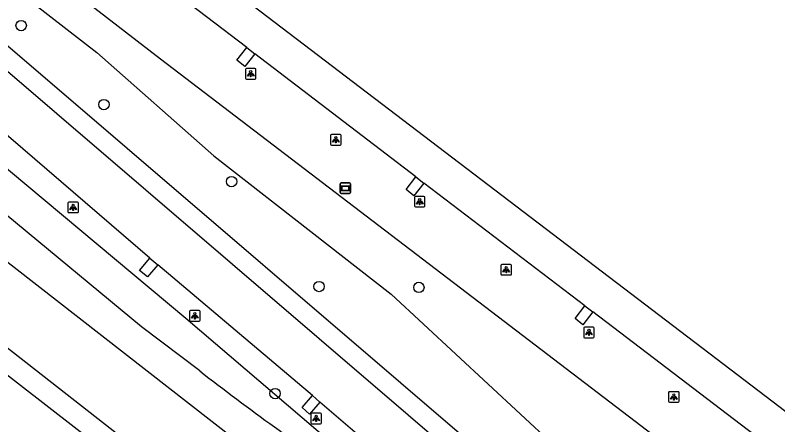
# Model space of a CAD drawing. Extents: x 157466 to 158888, y 383063 to 384677.
# Drawn here: x 158744.1 to 158815.9, y 383879.3 to 383917.9 of the extents above; entities that cross this region are included whole.
import ezdxf

# ---------------------------------------------------------------- set-up
doc = ezdxf.new("R2010")
doc.units = 0
for name, color, linetype in [('IMGEO_Berm_groen', 7, 'Continuous'), ('IMGEO_Boom', 7, 'Continuous'), ('IMGEO_Groenvoorziening', 7, 'Continuous'), ('IMGEO_Lichtpunt', 7, 'Continuous'), ('IMGEO_Rijbaan_lokaal_open', 7, 'Continuous'), ('IMGEO_Rijbaan_regionaal_gesloten', 7, 'Continuous'), ('IMGEO_Verklikker', 7, 'Continuous')]:
    doc.layers.add(name, color=color, linetype=linetype)

msp = doc.modelspace()

# ---------------------------------------------------------------- linework, layer by layer
at = {"layer": 'IMGEO_Berm_groen'}
for points in [[(158592.611, 384040.389), (158603.062, 384030.855), (158618.866, 384015.449), (158635.636, 383999.852), (158649.831, 383987.309), (158652.615, 383984.75), (158679.212, 383960.296), (158710.199, 383932.348), (158724.684, 383919.418), (158740.159, 383906.053), (158760.166, 383889.359), (158776.714, 383875.229), (158792.553, 383860.857)], [(158564.348, 384032.052), (158585.348, 384010.678), (158589.846, 384006.513), (158595.875, 384001.543), (158606.237, 383993.699), (158616.579, 383985.612), (158635.376, 383970.915), (158654.191, 383956.204), (158678.1, 383937.509), (158694.724, 383924.511), (158711.994, 383911.008), (158717.008, 383907.087), (158725.26, 383900.681), (158756.19, 383876.531), (158756.88, 383876.013), (158756.965, 383875.793), (158757.55, 383874.435), (158757.869, 383872.031), (158759.488, 383870.539), (158762.98, 383874.478), (158764.514, 383873.194), (158785.996, 383854.136), (158797.607, 383845.775)], [(158851.178, 383841.957), (158827.197, 383860.786), (158757.791, 383913.745), (158703.439, 383955.63), (158687.181, 383968.159)], [(158803.078, 383861.626), (158801.346, 383864.109), (158799.43, 383866.26), (158797.208, 383868.573), (158795.15, 383870.564), (158793.425, 383872.101), (158741.588, 383916.477), (158714.679, 383940.009), (158701.387, 383952.981), (158687.372, 383967.73)], [(158718.045, 383941.66), (158738.186, 383924.925), (158751.782, 383914.377), (158762.813, 383904.622), (158779.506, 383891.614), (158797.789, 383874.658), (158800.889, 383871.978), (158806.992, 383867.33), (158816.65, 383860.455), (158822.055, 383856.403), (158845.271, 383836.873)]]:
    msp.add_lwpolyline(points, dxfattribs=at)
at = {"layer": 'IMGEO_Boom'}
for centre in [(158744.645, 383916.899), (158752.446, 383909.461), (158764.477, 383902.208), (158772.713, 383892.33), (158782.122, 383892.251), (158768.568, 383882.248)]:
    msp.add_circle(centre, 0.489, dxfattribs=at)
at = {"layer": 'IMGEO_Groenvoorziening'}
for points in [[(158793.682, 383859.501), (158793.062, 383859.948), (158789.551, 383858.63), (158744, 383894.134), (158691.084, 383935.378), (158689.228, 383936.825), (158643.377, 383975.29), (158640.762, 383977.484), (158616.14, 384000.246), (158599.479, 384016.092), (158578.485, 384037.134), (158575.646, 384040.554)], [(158761.47, 383884.391), (158755.991, 383888.55), (158732.407, 383908.033), (158718.395, 383919.269), (158708.554, 383927.752), (158693.909, 383939.604), (158683.242, 383948.763), (158672.183, 383957.059), (158661.632, 383965.549), (158649.669, 383976.374), (158646.976, 383978.974), (158641.318, 383984.436), (158625.573, 384000), (158618.774, 384007.282)]]:
    msp.add_lwpolyline(points, dxfattribs=at)
msp.add_arc((158923.906, 384093.871), 265.08, 232.20921, 236.01281, dxfattribs=at)
at = {"layer": 'IMGEO_Lichtpunt'}
for p, q in [((158765.777, 383912.765), (158765.777, 383911.958)), ((158765.777, 383912.765), (158765.777, 383911.958)), ((158766.679, 383912.86), (158765.871, 383912.86)), ((158766.679, 383912.86), (158765.871, 383912.86)), ((158766.773, 383911.958), (158766.773, 383912.765)), ((158766.773, 383911.958), (158766.773, 383912.765)), ((158765.871, 383911.864), (158766.679, 383911.864)), ((158765.871, 383911.864), (158766.679, 383911.864)), ((158773.804, 383906.555), (158773.804, 383905.748)), ((158773.804, 383906.555), (158773.804, 383905.748)), ((158774.706, 383906.65), (158773.898, 383906.65)), ((158774.706, 383906.65), (158773.898, 383906.65)), ((158774.8, 383905.748), (158774.8, 383906.555)), ((158774.8, 383905.748), (158774.8, 383906.555)), ((158773.898, 383905.654), (158774.706, 383905.654)), ((158773.898, 383905.654), (158774.706, 383905.654)), ((158781.701, 383900.724), (158781.701, 383899.917)), ((158781.701, 383900.724), (158781.701, 383899.917)), ((158782.603, 383900.819), (158781.795, 383900.819)), ((158782.603, 383900.819), (158781.795, 383900.819)), ((158782.697, 383899.917), (158782.697, 383900.724)), ((158782.697, 383899.917), (158782.697, 383900.724)), ((158749.045, 383900.19), (158749.045, 383899.383)), ((158749.045, 383900.19), (158749.045, 383899.383)), ((158749.947, 383900.285), (158749.139, 383900.285)), ((158749.947, 383900.285), (158749.139, 383900.285)), ((158750.041, 383899.383), (158750.041, 383900.19)), ((158750.041, 383899.383), (158750.041, 383900.19)), ((158749.139, 383899.289), (158749.947, 383899.289)), ((158749.139, 383899.289), (158749.947, 383899.289)), ((158781.795, 383899.823), (158782.603, 383899.823)), ((158781.795, 383899.823), (158782.603, 383899.823)), ((158789.856, 383894.32), (158789.856, 383893.513)), ((158789.856, 383894.32), (158789.856, 383893.513)), ((158790.758, 383894.415), (158789.95, 383894.415)), ((158790.758, 383894.415), (158789.95, 383894.415)), ((158790.852, 383893.513), (158790.852, 383894.32)), ((158790.852, 383893.513), (158790.852, 383894.32)), ((158789.95, 383893.419), (158790.758, 383893.419)), ((158789.95, 383893.419), (158790.758, 383893.419)), ((158760.506, 383889.979), (158760.506, 383889.172)), ((158760.506, 383889.979), (158760.506, 383889.172)), ((158761.408, 383890.074), (158760.6, 383890.074)), ((158761.408, 383890.074), (158760.6, 383890.074)), ((158761.502, 383889.172), (158761.502, 383889.979)), ((158761.502, 383889.172), (158761.502, 383889.979)), ((158760.6, 383889.078), (158761.408, 383889.078)), ((158760.6, 383889.078), (158761.408, 383889.078)), ((158798.554, 383888.506), (158797.746, 383888.506)), ((158798.554, 383888.506), (158797.746, 383888.506)), ((158797.652, 383888.411), (158797.652, 383887.604)), ((158797.652, 383888.411), (158797.652, 383887.604)), ((158798.648, 383887.604), (158798.648, 383888.411)), ((158798.648, 383887.604), (158798.648, 383888.411)), ((158797.746, 383887.51), (158798.554, 383887.51)), ((158797.746, 383887.51), (158798.554, 383887.51)), ((158805.643, 383882.337), (158805.643, 383881.53)), ((158805.643, 383882.337), (158805.643, 383881.53)), ((158806.545, 383882.432), (158805.737, 383882.432)), ((158806.545, 383882.432), (158805.737, 383882.432)), ((158806.639, 383881.53), (158806.639, 383882.337)), ((158806.639, 383881.53), (158806.639, 383882.337)), ((158805.737, 383881.436), (158806.545, 383881.436)), ((158805.737, 383881.436), (158806.545, 383881.436)), ((158771.937, 383880.319), (158771.937, 383879.512)), ((158771.937, 383880.319), (158771.937, 383879.512)), ((158772.839, 383880.414), (158772.031, 383880.414)), ((158772.839, 383880.414), (158772.031, 383880.414)), ((158772.933, 383879.512), (158772.933, 383880.319)), ((158772.933, 383879.512), (158772.933, 383880.319)), ((158772.031, 383879.418), (158772.839, 383879.418)), ((158772.031, 383879.418), (158772.839, 383879.418))]:
    msp.add_line(p, q, dxfattribs=at)
for points in [[(158766.151, 383912.429), (158766.19, 383912.401), (158766.002, 383912.139), (158765.964, 383912.166), (158766.151, 383912.429)], [(158766.253, 383912.381), (158766.3, 383912.381), (158766.3, 383912.059), (158766.253, 383912.059), (158766.253, 383912.381)], [(158766.363, 383912.401), (158766.401, 383912.428), (158766.588, 383912.166), (158766.549, 383912.138), (158766.363, 383912.401)], [(158774.178, 383906.219), (158774.217, 383906.191), (158774.029, 383905.929), (158773.991, 383905.956), (158774.178, 383906.219)], [(158774.28, 383906.171), (158774.327, 383906.171), (158774.327, 383905.849), (158774.28, 383905.849), (158774.28, 383906.171)], [(158774.39, 383906.191), (158774.428, 383906.218), (158774.615, 383905.956), (158774.576, 383905.928), (158774.39, 383906.191)], [(158782.075, 383900.388), (158782.114, 383900.36), (158781.926, 383900.098), (158781.888, 383900.125), (158782.075, 383900.388)], [(158782.177, 383900.34), (158782.224, 383900.34), (158782.224, 383900.018), (158782.177, 383900.018), (158782.177, 383900.34)], [(158782.287, 383900.36), (158782.325, 383900.387), (158782.512, 383900.125), (158782.473, 383900.097), (158782.287, 383900.36)], [(158749.419, 383899.854), (158749.458, 383899.826), (158749.27, 383899.564), (158749.232, 383899.591), (158749.419, 383899.854)], [(158749.521, 383899.806), (158749.568, 383899.806), (158749.568, 383899.484), (158749.521, 383899.484), (158749.521, 383899.806)], [(158749.631, 383899.826), (158749.669, 383899.853), (158749.856, 383899.591), (158749.817, 383899.563), (158749.631, 383899.826)], [(158790.23, 383893.984), (158790.269, 383893.956), (158790.081, 383893.694), (158790.043, 383893.721), (158790.23, 383893.984)], [(158790.332, 383893.936), (158790.379, 383893.936), (158790.379, 383893.614), (158790.332, 383893.614), (158790.332, 383893.936)], [(158790.442, 383893.956), (158790.48, 383893.983), (158790.667, 383893.721), (158790.628, 383893.693), (158790.442, 383893.956)], [(158760.88, 383889.643), (158760.919, 383889.615), (158760.731, 383889.353), (158760.693, 383889.38), (158760.88, 383889.643)], [(158760.982, 383889.595), (158761.029, 383889.595), (158761.029, 383889.273), (158760.982, 383889.273), (158760.982, 383889.595)], [(158761.092, 383889.615), (158761.13, 383889.642), (158761.317, 383889.38), (158761.278, 383889.352), (158761.092, 383889.615)], [(158798.026, 383888.075), (158798.065, 383888.047), (158797.877, 383887.785), (158797.839, 383887.812), (158798.026, 383888.075)], [(158798.128, 383888.027), (158798.175, 383888.027), (158798.175, 383887.705), (158798.128, 383887.705), (158798.128, 383888.027)], [(158798.238, 383888.047), (158798.276, 383888.074), (158798.463, 383887.812), (158798.424, 383887.784), (158798.238, 383888.047)], [(158806.017, 383882.001), (158806.056, 383881.973), (158805.868, 383881.711), (158805.83, 383881.738), (158806.017, 383882.001)], [(158806.229, 383881.973), (158806.267, 383882), (158806.454, 383881.738), (158806.415, 383881.71), (158806.229, 383881.973)], [(158806.119, 383881.953), (158806.166, 383881.953), (158806.166, 383881.631), (158806.119, 383881.631), (158806.119, 383881.953)], [(158772.311, 383879.983), (158772.35, 383879.955), (158772.162, 383879.693), (158772.124, 383879.72), (158772.311, 383879.983)], [(158772.413, 383879.935), (158772.46, 383879.935), (158772.46, 383879.613), (158772.413, 383879.613), (158772.413, 383879.935)], [(158772.523, 383879.955), (158772.561, 383879.982), (158772.748, 383879.72), (158772.709, 383879.692), (158772.523, 383879.955)]]:
    msp.add_lwpolyline(points, dxfattribs=at)
for centre in [(158766.276, 383912.563), (158774.303, 383906.353), (158749.544, 383899.988), (158782.2, 383900.522), (158790.355, 383894.118), (158761.005, 383889.777), (158798.151, 383888.209), (158806.142, 383882.135), (158772.436, 383880.117)]:
    msp.add_circle(centre, 0.0994, dxfattribs=at)
for centre, start, end in [((158765.871, 383912.765), 90, 180), ((158765.871, 383912.765), 90, 180), ((158766.679, 383912.765), 0, 90), ((158766.679, 383912.765), 0, 90), ((158765.871, 383911.958), 180, 270), ((158765.871, 383911.958), 180, 270), ((158766.679, 383911.958), 270, 0), ((158766.679, 383911.958), 270, 360), ((158773.898, 383906.555), 90, 180), ((158773.898, 383906.555), 90, 180), ((158774.706, 383906.555), 0, 90), ((158774.706, 383906.555), 0, 90), ((158773.898, 383905.748), 180, 270), ((158773.898, 383905.748), 180, 270), ((158774.706, 383905.748), 270, 0), ((158774.706, 383905.748), 270, 360), ((158781.795, 383900.724), 90, 180), ((158781.795, 383900.724), 90, 180), ((158782.603, 383900.724), 0, 90), ((158782.603, 383900.724), 0, 90), ((158749.139, 383900.19), 90, 180), ((158749.139, 383900.19), 90, 180), ((158749.947, 383900.19), 0, 90), ((158749.947, 383900.19), 0, 90), ((158749.139, 383899.383), 180, 270), ((158749.139, 383899.383), 180, 270), ((158749.947, 383899.383), 270, 0), ((158749.947, 383899.383), 270, 360), ((158781.795, 383899.917), 180, 270), ((158781.795, 383899.917), 180, 270), ((158782.603, 383899.917), 270, 0), ((158782.603, 383899.917), 270, 360), ((158789.95, 383894.32), 90, 180), ((158789.95, 383894.32), 90, 180), ((158790.758, 383894.32), 0, 90), ((158790.758, 383894.32), 0, 90), ((158789.95, 383893.513), 180, 270), ((158789.95, 383893.513), 180, 270), ((158790.758, 383893.513), 270, 0), ((158790.758, 383893.513), 270, 360), ((158760.6, 383889.979), 90, 180), ((158760.6, 383889.979), 90, 180), ((158761.408, 383889.979), 0, 90), ((158761.408, 383889.979), 0, 90), ((158760.6, 383889.172), 180, 270), ((158760.6, 383889.172), 180, 270), ((158761.408, 383889.172), 270, 0), ((158761.408, 383889.172), 270, 360), ((158797.746, 383888.411), 90, 180), ((158797.746, 383888.411), 90, 180), ((158798.554, 383888.411), 0, 90), ((158798.554, 383888.411), 0, 90), ((158797.746, 383887.604), 180, 270), ((158797.746, 383887.604), 180, 270), ((158798.554, 383887.604), 270, 0), ((158798.554, 383887.604), 270, 360), ((158805.737, 383882.337), 90, 180), ((158805.737, 383882.337), 90, 180), ((158806.545, 383882.337), 0, 90), ((158806.545, 383882.337), 0, 90), ((158805.737, 383881.53), 180, 270), ((158805.737, 383881.53), 180, 270), ((158806.545, 383881.53), 270, 0), ((158806.545, 383881.53), 270, 360), ((158772.031, 383880.319), 90, 180), ((158772.031, 383880.319), 90, 180), ((158772.839, 383880.319), 0, 90), ((158772.839, 383880.319), 0, 90), ((158772.031, 383879.512), 180, 270), ((158772.031, 383879.512), 180, 270), ((158772.839, 383879.512), 270, 0), ((158772.839, 383879.512), 270, 360)]:
    msp.add_arc(centre, 0.0946, start, end, dxfattribs=at)
at = {"layer": 'IMGEO_Rijbaan_lokaal_open'}
for points in [[(158766.651, 383914.238), (158765.713, 383913.059), (158764.968, 383913.65), (158765.903, 383914.828)], [(158755.145, 383874.821), (158754.965, 383874.95), (158741.882, 383885.094), (158738.521, 383887.727), (158715.776, 383905.511)], [(158782.592, 383902.077), (158781.66, 383900.88), (158780.916, 383901.47), (158781.851, 383902.649)], [(158757.516, 383894.371), (158756.541, 383893.235), (158755.812, 383893.843), (158756.775, 383894.999)], [(158798.508, 383889.95), (158797.582, 383888.732), (158796.838, 383889.322), (158797.772, 383890.501)], [(158772.797, 383881.458), (158771.822, 383880.318), (158771.114, 383880.928), (158772.085, 383882.07)]]:
    msp.add_lwpolyline(points, dxfattribs=at)
at = {"layer": 'IMGEO_Rijbaan_regionaal_gesloten'}
for points in [[(158596.641, 384048.238), (158664.84, 383996.262), (158694.763, 383973.599), (158726.719, 383949.16), (158748.405, 383932.576), (158815.5, 383881.483), (158866.497, 383842.464)], [(158644.747, 384001.657), (158660.186, 383987.22), (158683.896, 383965.249), (158694.044, 383956.043), (158699.712, 383950.963), (158712.892, 383939.149), (158739.8, 383915.618), (158789.269, 383873.267)], [(158765.903, 383914.828), (158750.71, 383926.405)], [(158765.903, 383914.828), (158766.651, 383914.238)], [(158781.851, 383902.649), (158766.651, 383914.238)], [(158756.775, 383894.999), (158742.282, 383907.417)], [(158781.851, 383902.649), (158782.592, 383902.077)], [(158797.772, 383890.501), (158782.592, 383902.077)], [(158756.775, 383894.999), (158757.516, 383894.371)], [(158772.085, 383882.07), (158757.516, 383894.371)], [(158797.772, 383890.501), (158798.508, 383889.95)], [(158813.721, 383878.363), (158798.508, 383889.95)], [(158772.085, 383882.07), (158772.797, 383881.458)], [(158787.287, 383869.005), (158772.797, 383881.458)]]:
    msp.add_lwpolyline(points, dxfattribs=at)
at = {"layer": 'IMGEO_Verklikker'}
for p, q in [((158774.698, 383901.185), (158774.698, 383901.985)), ((158774.698, 383901.985), (158774.698, 383901.185)), ((158774.798, 383902.085), (158775.588, 383902.085)), ((158775.588, 383902.085), (158774.798, 383902.085)), ((158775.688, 383901.985), (158775.688, 383901.185)), ((158775.688, 383901.185), (158775.688, 383901.985)), ((158775.588, 383901.085), (158774.798, 383901.085)), ((158774.798, 383901.085), (158775.588, 383901.085))]:
    msp.add_line(p, q, dxfattribs=at)
for points in [[(158774.799, 383901.817), (158775.587, 383901.817), (158775.587, 383901.353), (158774.799, 383901.353), (158774.799, 383901.817)], [(158774.864, 383901.752), (158774.864, 383901.418), (158775.522, 383901.418), (158775.522, 383901.752), (158774.864, 383901.752)]]:
    msp.add_lwpolyline(points, dxfattribs=at)
for centre, start, end in [((158774.798, 383901.985), 90, 180), ((158774.798, 383901.985), 90, 180), ((158775.588, 383901.985), 0, 90), ((158775.588, 383901.985), 360, 90), ((158774.798, 383901.185), 180, 270), ((158774.798, 383901.185), 180, 270), ((158775.588, 383901.185), 270, 0), ((158775.588, 383901.185), 270, 0)]:
    msp.add_arc(centre, 0.1, start, end, dxfattribs=at)

doc.saveas('drawing.dxf')
